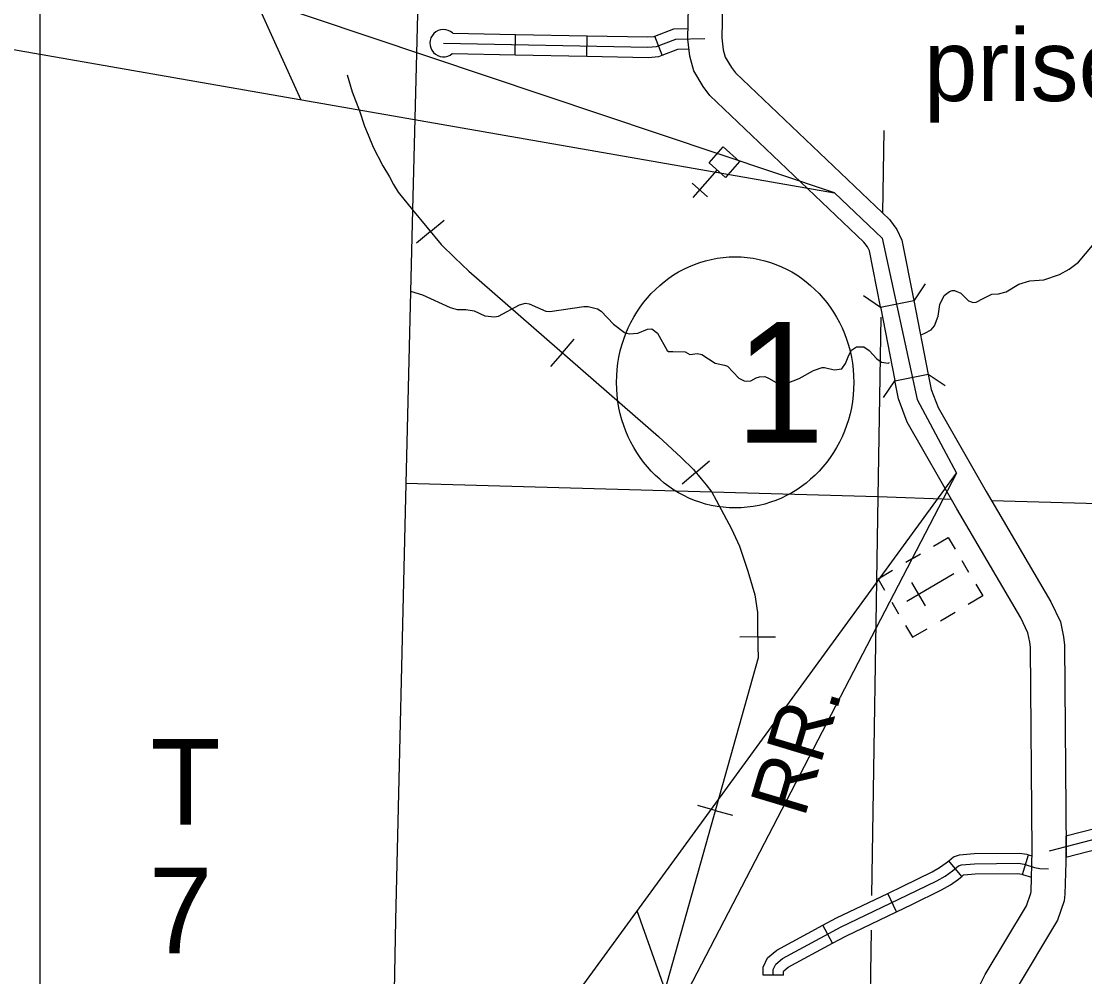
# Model space of a CAD drawing. Extents: x 1370567 to 1373900, y 377514 to 379648.
# Drawn here: x 1371514.2 to 1371737.8, y 378439.6 to 378640.5 of the extents above; entities that cross this region are included whole.
import ezdxf

# ---------------------------------------------------------------- set-up
doc = ezdxf.new("R2010")
doc.units = 0
for name, color, linetype in [('Default', 7, 'Continuous'), ('S_BREAKLINE', 7, 'Continuous'), ('Survey Names', 7, 'Continuous'), ('Survey Symbols', 7, 'Continuous')]:
    doc.layers.add(name, color=color, linetype=linetype)

msp = doc.modelspace()

# ---------------------------------------------------------------- linework, layer by layer
at = {"layer": 'Default'}
for p, q in [((1371618.01, 378633.42), (1371618.09, 378637.7)), ((1371633.09, 378633.13), (1371633.17, 378637.41)), ((1371648.95, 378633.33), (1371647.41, 378637.33)), ((1371655.47, 378603.39), (1371660.55, 378609.17)), ((1371658.49, 378603.59), (1371655.27, 378606.42)), ((1371600.22, 378596.25), (1371603.13, 378598.65)), ((1371600.22, 378596.25), (1371597.31, 378593.85)), ((1371701.86, 378581.7), (1371694.85, 378580.32)), ((1371627.96, 378570.77), (1371630.43, 378573.61)), ((1371627.96, 378570.77), (1371625.48, 378567.92)), ((1371697.87, 378564.91), (1371704.88, 378566.28)), ((1371656.04, 378545.62), (1371658.92, 378548.05)), ((1371656.04, 378545.62), (1371653.16, 378543.18)), ((1371701.73, 378527.62), (1371700.21, 378526.72)), ((1371701.73, 378527.62), (1371703.29, 378528.53)), ((1371713.46, 378524.59), (1371712.01, 378527.05)), ((1371700.43, 378518.56), (1371710.28, 378524.36)), ((1371704.34, 378517.55), (1371701.43, 378522.49)), ((1371705.35, 378521.46), (1371705.35, 378521.46)), ((1371705.35, 378521.46), (1371705.35, 378521.46)), ((1371697.23, 378518.36), (1371698.68, 378515.89)), ((1371707.46, 378514.41), (1371710.54, 378516.22)), ((1371669.04, 378511.04), (1371665.27, 378510.99)), ((1371669.04, 378511.04), (1371672.81, 378511.08)), ((1371660.11, 378474.56), (1371656.48, 378475.58)), ((1371660.11, 378474.56), (1371663.74, 378473.54)), ((1371733.85, 378469.15), (1371733.85, 378464.71)), ((1371711.95, 378460.7), (1371709.2, 378463.99)), ((1371724.75, 378461.12), (1371725.99, 378465.22)), ((1371698.25, 378453.27), (1371696.41, 378457.14)), ((1371684.8, 378446.68), (1371682.76, 378450.46)), ((1371674.45, 378439.94), (1371670.16, 378439.94))]:
    msp.add_line(p, q, dxfattribs=at)
for points in [[(1371599.29, 378714.95), (1371598.82, 378694.11), (1371596.44, 378600.82), (1371595.03, 378543.28)], [(1371694.83, 378580.41), (1371692.52, 378592.21), (1371692.13, 378593.01), (1371691.37, 378594.05), (1371659, 378624.87), (1371657.6, 378626.75), (1371655.58, 378630.04), (1371654.74, 378633.13), (1371654.33, 378636.67), (1371654.8, 378657.35)], [(1371661.94, 378657.32), (1371661.48, 378637.01), (1371661.77, 378634.49), (1371662.21, 378632.9), (1371663.52, 378630.76), (1371664.37, 378629.62), (1371696.76, 378598.79), (1371698.29, 378596.69), (1371699.35, 378594.47), (1371701.85, 378581.75)], [(1371647.41, 378637.33), (1371651.39, 378638.87), (1371654.38, 378638.92)], [(1371602.97, 378635.85), (1371645.95, 378635.03), (1371647.78, 378635.18), (1371651.81, 378636.73), (1371657.9, 378636.84)], [(1371604.9, 378637.95), (1371618.09, 378637.7)], [(1371618.09, 378637.7), (1371633.17, 378637.41)], [(1371633.17, 378637.41), (1371645.88, 378637.17), (1371647.3, 378637.29), (1371647.41, 378637.33)], [(1371648.95, 378633.33), (1371652.23, 378634.6), (1371654.56, 378634.64)], [(1371604.82, 378633.67), (1371618.01, 378633.42)], [(1371618.01, 378633.42), (1371633.09, 378633.13)], [(1371633.09, 378633.13), (1371646.02, 378632.88), (1371648.26, 378633.07), (1371648.95, 378633.33)], [(1371582.73, 378629.22), (1371583.8, 378625.65), (1371585.33, 378621.6), (1371586.37, 378618.43), (1371587.12, 378616.6), (1371588.16, 378614.03), (1371590.23, 378610.06), (1371591.59, 378607.75), (1371592.45, 378606.18), (1371593.46, 378604.56), (1371596.44, 378600.82), (1371602.45, 378593.55), (1371605.32, 378590.7), (1371608.28, 378587.91), (1371648.17, 378553.16), (1371652.93, 378548.78), (1371655.51, 378546.24), (1371657.15, 378544.3), (1371658.19, 378542.99), (1371659.38, 378541.45), (1371660.31, 378539.82), (1371663.54, 378533.74), (1371665.21, 378530.09), (1371667, 378524.86), (1371668.45, 378519.89), (1371668.98, 378516.21), (1371669.02, 378512.8), (1371669.06, 378509.11), (1371669.12, 378506.66), (1371646.97, 378427.78)], [(1371695.58, 378617.48), (1371695.3, 378600.17)], [(1371596.44, 378600.82), (1371602.45, 378593.55), (1371605.32, 378590.7), (1371608.28, 378587.91), (1371648.17, 378553.16), (1371652.93, 378548.78), (1371655.51, 378546.24), (1371657.15, 378544.3), (1371658.19, 378542.99), (1371659.38, 378541.45), (1371660.31, 378539.82), (1371663.54, 378533.74), (1371665.21, 378530.09), (1371667, 378524.86), (1371668.45, 378519.89), (1371668.98, 378516.21), (1371669.02, 378512.8), (1371669.06, 378509.11), (1371669.12, 378506.66), (1371646.97, 378427.78)], [(1371714.37, 378581.37), (1371715, 378581.43), (1371716.46, 378582.17), (1371718.26, 378583.1), (1371719.66, 378583.13), (1371721.26, 378583.56), (1371723.97, 378585.23), (1371726.23, 378585.9), (1371729.18, 378586.14), (1371732.47, 378587.24), (1371734.55, 378588.33), (1371736.49, 378589.85), (1371739.46, 378593.32)], [(1371704.25, 378585.26), (1371701.86, 378581.7)], [(1371596.02, 378583.71), (1371598.54, 378582.96), (1371604.35, 378580.26), (1371605.87, 378579.89), (1371607.67, 378579.84), (1371609.42, 378579.59), (1371611.63, 378578.57), (1371613.69, 378578.35), (1371614.57, 378578.47), (1371618.92, 378580.88), (1371620.2, 378581.17), (1371621, 378581.03), (1371624.47, 378579.5), (1371625.36, 378579.42), (1371632.45, 378580.5), (1371633.42, 378580.51), (1371635.37, 378580.03), (1371636.15, 378579.51), (1371638.7, 378576.78), (1371641, 378575.04), (1371642.03, 378574.76), (1371643.86, 378574.91), (1371645.89, 378575.77), (1371646.75, 378575.84), (1371647.98, 378574.9), (1371649.97, 378571.27), (1371650.25, 378571.01), (1371651.2, 378571.05), (1371653.8, 378570.97), (1371654.78, 378570.43), (1371656.41, 378570.64), (1371657.27, 378570.38), (1371660.1, 378568.59), (1371662.05, 378568.2), (1371662.68, 378567.94), (1371665.07, 378565.43), (1371666.18, 378564.89)], [(1371694.85, 378580.32), (1371691.29, 378582.71)], [(1371703.52, 378574.65), (1371704.18, 378574.87), (1371705.55, 378575.59), (1371706.21, 378576.42), (1371706.97, 378578.45), (1371707.36, 378580.91), (1371708.27, 378582.8), (1371709.39, 378583.69), (1371709.96, 378583.9), (1371710.42, 378583.9), (1371711.76, 378583.3), (1371713.4, 378581.68), (1371714.37, 378581.37)], [(1371694.83, 378580.4), (1371697.86, 378564.98)], [(1371701.85, 378581.74), (1371704.9, 378566.2)], [(1371694.94, 378578.27), (1371694.31, 378540.46), (1371693, 378456.7)], [(1371666.18, 378564.89), (1371666.73, 378564.81), (1371667.59, 378564.9), (1371668.7, 378565.5), (1371669.39, 378565.71), (1371670.56, 378565.77), (1371671.33, 378565.46), (1371672.91, 378564.52), (1371673.94, 378564.35), (1371675.23, 378564.41), (1371677.77, 378565.37), (1371680.8, 378567.03), (1371682.57, 378567.7), (1371683.06, 378567.67), (1371685.15, 378567.22), (1371686.75, 378567.43), (1371687.52, 378568.52), (1371688.17, 378570.26), (1371688.74, 378571.32), (1371689.82, 378572.04), (1371691.34, 378572.02), (1371692.46, 378571.22), (1371694.07, 378569.48), (1371695.07, 378568.83), (1371696.45, 378568.61), (1371696.78, 378568.76)], [(1371695.48, 378561.35), (1371697.87, 378564.91)], [(1371726.72, 378465.99), (1371726.38, 378508.9), (1371726.27, 378509.95), (1371725.87, 378511.91), (1371724.36, 378515.08), (1371710.88, 378538), (1371700.48, 378556.21), (1371698.63, 378561.06), (1371697.86, 378564.98)], [(1371704.88, 378566.28), (1371708.44, 378563.89)], [(1371704.9, 378566.19), (1371705.52, 378563.04), (1371706.96, 378559.27), (1371717.06, 378541.58), (1371730.68, 378518.43), (1371732.69, 378514.19), (1371733.34, 378511.05), (1371733.52, 378509.3), (1371733.87, 378466.04)], [(1371595.03, 378543.28), (1371592.85, 378451.49), (1371592.49, 378429.22), (1371591.67, 378391.35)], [(1371659.38, 378541.45), (1371595.03, 378543.28)], [(1371709.77, 378539.93), (1371694.31, 378540.46), (1371659.38, 378541.45)], [(1371765.5, 378538.29), (1371718.18, 378539.66)], [(1371806.89, 378536.74), (1371806.19, 378499.92), (1371806.03, 378499.26), (1371804.98, 378498.56), (1371794.22, 378494.88), (1371771.01, 378487.53), (1371767.42, 378485.49), (1371747.21, 378470.69), (1371744.63, 378469.72), (1371730.3, 378466.02)], [(1371706.04, 378530.15), (1371709.12, 378531.96), (1371710.57, 378529.5)], [(1371695.79, 378520.81), (1371694.34, 378523.27), (1371697.42, 378525.08)], [(1371714.91, 378522.11), (1371716.36, 378519.65), (1371713.28, 378517.84)], [(1371700.14, 378513.42), (1371701.59, 378510.96), (1371704.67, 378512.77)], [(1371744.65, 378472.02), (1371743.98, 378471.77), (1371733.85, 378469.15)], [(1371714.61, 378434.52), (1371714.98, 378435.72), (1371715.85, 378437.98), (1371716.9, 378440.07), (1371725.56, 378454.48), (1371726.47, 378457.19), (1371726.52, 378457.55), (1371726.72, 378466.1)], [(1371733.85, 378464.71), (1371745.28, 378467.67), (1371746.15, 378468)], [(1371696.41, 378457.14), (1371699.56, 378458.65), (1371705.7, 378461.66), (1371707.29, 378462.56), (1371708.66, 378463.53), (1371709.2, 378463.99)], [(1371709.2, 378463.99), (1371710.21, 378464.83), (1371711.5, 378465.26), (1371714.55, 378465.5), (1371724.08, 378465.61), (1371725.6, 378465.34), (1371725.99, 378465.22)], [(1371733.87, 378465.93), (1371733.65, 378456.95), (1371733.45, 378455.54), (1371732.08, 378451.47), (1371723.16, 378436.62), (1371722.39, 378435.09), (1371721.73, 378433.38), (1371721.43, 378432.39)], [(1371725.99, 378465.22), (1371726.7, 378465.01)], [(1371672.31, 378439.94), (1371672.31, 378441.14), (1371672.85, 378442.23), (1371674.27, 378443.43), (1371686.57, 378450.07), (1371700.5, 378456.72), (1371706.7, 378459.77), (1371708.44, 378460.75), (1371709.97, 378461.84), (1371711.27, 378462.92), (1371711.93, 378463.14), (1371714.65, 378463.36), (1371723.9, 378463.47), (1371725.1, 378463.25), (1371727.27, 378462.6), (1371728.36, 378462.38), (1371730.21, 378462.27)], [(1371698.25, 378453.27), (1371701.43, 378454.79), (1371707.7, 378457.87), (1371709.6, 378458.94), (1371711.28, 378460.14), (1371711.95, 378460.7)], [(1371711.95, 378460.7), (1371712.34, 378461.02), (1371712.36, 378461.03), (1371714.75, 378461.22), (1371723.72, 378461.32), (1371724.6, 378461.16), (1371724.75, 378461.12)], [(1371724.75, 378461.12), (1371726.59, 378460.57)], [(1371682.76, 378450.46), (1371685.59, 378451.98), (1371696.41, 378457.14)], [(1371684.8, 378446.68), (1371687.54, 378448.16), (1371698.25, 378453.27)], [(1371670.16, 378439.94), (1371670.16, 378441.65), (1371671.13, 378443.58), (1371673.05, 378445.21), (1371682.76, 378450.46)], [(1371692.88, 378449.38), (1371692.53, 378426.86)], [(1371674.45, 378439.94), (1371674.45, 378440.64), (1371674.57, 378440.88), (1371675.48, 378441.65), (1371684.8, 378446.68)]]:
    msp.add_lwpolyline(points, dxfattribs=at)
msp.add_lwpolyline([(1371665.24, 378610.98), (1371662.29, 378607.64), (1371658.82, 378610.69), (1371661.76, 378614.04)], close=True, dxfattribs=at)
msp.add_arc((1371602.97, 378635.85), 2.86, 47.4985, 310.3182, dxfattribs=at)
msp.add_ellipse((1371664.3, 378564.55), major_axis=(0, 26.4), ratio=0.945, dxfattribs=at)
at = {"layer": 'S_BREAKLINE'}
for points in [[(1371496.01, 378637.37), (1371685.2, 378604.38), (1371563.31, 378645.34), (1371572.98, 378623.95)], [(1371568.26, 378350.04), (1371710.81, 378545.46), (1371651.58, 378431.33), (1371643.68, 378453.43)]]:
    msp.add_lwpolyline(points, dxfattribs=at)
at = {"layer": 'Survey Names'}
msp.add_lwpolyline([(1371685.2, 378604.38), (1371695.21, 378594.84), (1371702.54, 378560.95), (1371710.81, 378545.46)], dxfattribs=at)
at = {"layer": 'Survey Symbols'}
msp.add_lwpolyline([(1371518.13, 378743.2), (1373025.55, 378743.2), (1373025.55, 377817.56), (1371518.13, 377817.56)], close=True, dxfattribs=at)
msp.add_lwpolyline([(1371518.13, 378743.2), (1373025.55, 378743.2), (1373025.55, 377817.56), (1371518.13, 377817.56)], close=True, dxfattribs=at)
msp.add_lwpolyline([(1371518.13, 378743.2), (1373025.55, 378743.2), (1373025.55, 377817.56), (1371518.13, 377817.56)], close=True, dxfattribs=at)

# ---------------------------------------------------------------- texts
at = {"layer": 'Default'}
for s, height, p in [('prise', 15.086, (1371704, 378623.69)), ('1', 25.34, (1371664.28, 378551.87)), ('T', 18, (1371541.38, 378471.56)), ('7', 18, (1371541, 378444.56))]:
    msp.add_text(s, height=height, dxfattribs=at).set_placement(p)
msp.add_text('RR.', height=12.069, rotation=73.2531, dxfattribs=at).set_placement((1371678.84, 378472.78))

doc.saveas('drawing.dxf')
